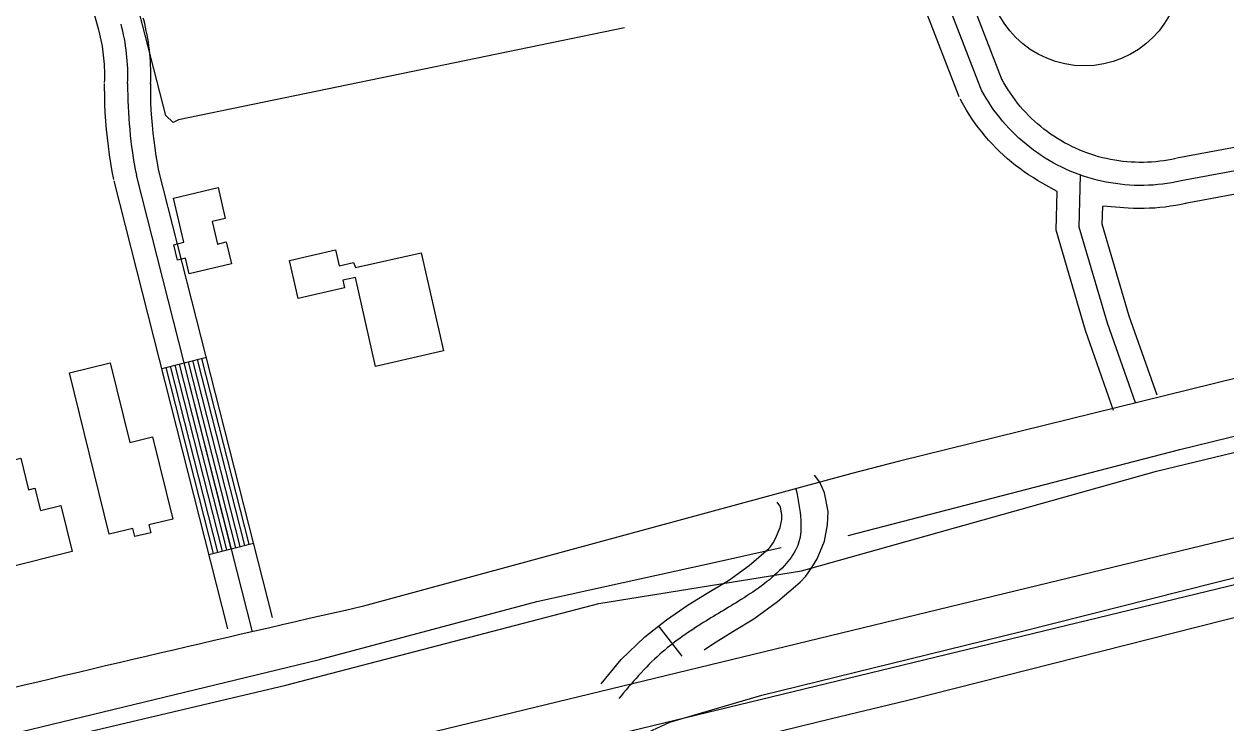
# Model space of a CAD drawing. Extents: x 3508733 to 3546731, y 546897 to 572481.
# Drawn here: x 3516057 to 3516840, y 565949 to 566404 of the extents above; entities that cross this region are included whole.
import ezdxf

# ---------------------------------------------------------------- set-up
doc = ezdxf.new("R2010")
doc.units = 0
for name, color, linetype in [('V-BLDG-OTLN', 7, 'Continuous'), ('V-DOMW-TANK', 7, 'Continuous'), ('V-FLOD-BASE', 7, 'Continuous'), ('V-LEVE-TOET', 7, 'Continuous'), ('V-ROAD-CNTR', 7, 'Continuous'), ('V-SURV-LINE', 7, 'Continuous'), ('V-TOPO-SHOR', 7, 'Continuous')]:
    doc.layers.add(name, color=color, linetype=linetype)

msp = doc.modelspace()

# ---------------------------------------------------------------- linework, layer by layer
at = {"layer": 'V-BLDG-OTLN'}
for points in [[(3516154.02, 566290.55), (3516183.07, 566297.4), (3516187.81, 566277.3), (3516179.2, 566275.27), (3516182.67, 566260.58), (3516188.44, 566261.94), (3516191.8, 566247.72), (3516164.17, 566241.2), (3516161.77, 566251.39), (3516156.56, 566250.16), (3516154.2, 566260.17), (3516160.81, 566261.74)], [(3516315.41, 566254.93), (3516329.94, 566190.94), (3516285.64, 566180.91), (3516272.53, 566238.88), (3516264.31, 566237.01), (3516265.44, 566232.01), (3516235.21, 566225.17), (3516229.6, 566249.96), (3516259.67, 566256.76), (3516262.02, 566246.37), (3516271.35, 566248.49), (3516272.62, 566245.25)], [(3516112.05, 566071.49), (3516086.28, 566176.7), (3516112.9, 566183.22), (3516125.59, 566131.4), (3516140.43, 566135.03), (3516153.57, 566081.39), (3516137.96, 566077.56), (3516139.2, 566072.5), (3516128.81, 566069.95), (3516127.48, 566075.27)], [(3516088.14, 566060.34), (3516044.96, 566049.48), (3516033.08, 566096.65), (3516040.07, 566098.41), (3516035.58, 566116.25), (3516054.53, 566121.02), (3516059.68, 566100.56), (3516063.85, 566101.6), (3516067.53, 566086.95), (3516080.61, 566090.24)]]:
    msp.add_lwpolyline(points, close=True, dxfattribs=at)
at = {"layer": 'V-DOMW-TANK'}
msp.add_circle((3516747.3, 566439.68), 63.03, dxfattribs=at)
at = {"layer": 'V-FLOD-BASE'}
msp.add_lwpolyline([(3515879.79, 565807.27), (3516153.29, 565871.3), (3516306.79, 565909.3), (3516327.41, 565908.83), (3516347.47, 565902.47), (3516361.63, 565898.43), (3516377.52, 565900.88), (3516406.32, 565909.88), (3516429.84, 565917.08), (3516437.48, 565920.07), (3516449.2, 565930.15), (3516463.26, 565942.6), (3516477.36, 565949.16), (3516537.33, 565966.59), (3516706.12, 566008.22), (3516916.67, 566061.27)], dxfattribs=at)
at = {"layer": 'V-LEVE-TOET'}
for points in [[(3516562.98, 566047.77), (3516794.19, 566112.64), (3517072.14, 566179.71), (3517361.86, 566253.94), (3517541.18, 566302.05), (3517635.06, 566318.51)], [(3516581.77, 565951.15), (3516631.37, 565963.21), (3516821.71, 566011.38), (3517095.46, 566080.64)], [(3514850.78, 565476.6), (3514903.37, 565510.72), (3515017.59, 565594.69), (3515041.66, 565614.29), (3515064.01, 565624.45), (3515103.44, 565637.65), (3515402.39, 565746.14), (3515714.94, 565848.8), (3515765.58, 565860.89), (3516060.61, 565933.97), (3516227.27, 565973.28), (3516431.01, 566026.36), (3516562.98, 566047.77)], [(3516480.99, 565924.09), (3516497.43, 565930.66), (3516581.77, 565951.15)]]:
    msp.add_lwpolyline(points, dxfattribs=at)
at = {"layer": 'V-ROAD-CNTR'}
for p, q in [((3516146.38, 566179.47), (3516175.45, 566186.86)), ((3516177.16, 566058.33), (3516206.24, 566065.71)), ((3516469.88, 566011.66), (3516485.24, 565991.99))]:
    msp.add_line(p, q, dxfattribs=at)
for points in [[(3516665.79, 566356.57), (3516612.17, 566495.22), (3516566.92, 566736.36)], [(3516679.78, 566361.98), (3516626.66, 566499.34), (3516582.83, 566732.92)], [(3516693.77, 566367.39), (3516641.14, 566503.46), (3516597.57, 566735.69)], [(3516105.43, 566399.98), (3516019.25, 566713.41)], [(3517596.16, 566447.62), (3516810.3, 566301.72)], [(3517584.82, 566430.26), (3516813.04, 566286.97)], [(3517328.05, 566413.1), (3516807.56, 566316.46)], [(3516139.18, 566364.68), (3516139.27, 566367.1), (3516139.3, 566369.64), (3516139.29, 566372.09), (3516139.26, 566374.59), (3516139.16, 566377.14), (3516139.02, 566379.59), (3516138.85, 566382.08), (3516138.62, 566384.62), (3516138.35, 566387.1), (3516138.04, 566389.6), (3516137.69, 566392.03), (3516137.3, 566394.49), (3516136.85, 566397.02), (3516136.36, 566399.47), (3516135.84, 566401.88), (3516135.28, 566404.32), (3516134.67, 566406.74), (3516134.39, 566407.79)], [(3516109.2, 566365.76), (3516109.28, 566367.83), (3516109.3, 566369.76), (3516109.3, 566371.79), (3516109.26, 566373.79), (3516109.19, 566375.72), (3516109.08, 566377.73), (3516108.94, 566379.72), (3516108.77, 566381.65), (3516108.55, 566383.61), (3516108.31, 566385.59), (3516108.02, 566387.58), (3516107.71, 566389.54), (3516107.37, 566391.45), (3516106.99, 566393.38), (3516106.56, 566395.35), (3516106.12, 566397.28), (3516105.63, 566399.22), (3516105.39, 566400.11)], [(3517695.33, 566375.71), (3517616.81, 566355.45), (3517263.42, 566272.86), (3516894.63, 566185.19), (3516626.97, 566119.22), (3516595.92, 566111.13)], [(3516115.12, 566302.58), (3516114.1, 566307.93), (3516113.18, 566313.39), (3516112.38, 566318.79), (3516111.62, 566324.28), (3516110.99, 566329.8), (3516110.47, 566335.23), (3516109.99, 566340.73), (3516109.65, 566346.29), (3516109.4, 566351.77), (3516109.25, 566357.32), (3516109.2, 566362.75), (3516109.19, 566365.19)], [(3516144.59, 566308.2), (3516143.63, 566313.21), (3516142.82, 566318.08), (3516142.07, 566323.06), (3516141.39, 566328.03), (3516140.82, 566332.95), (3516140.34, 566337.95), (3516139.91, 566342.94), (3516139.61, 566347.88), (3516139.39, 566352.86), (3516139.25, 566357.88), (3516139.2, 566362.92), (3516139.19, 566365.24)], [(3516807.16, 566316.38), (3516804.35, 566315.78), (3516801.72, 566315.29), (3516799.07, 566314.87), (3516796.42, 566314.51), (3516793.75, 566314.22), (3516791.09, 566314.01), (3516788.41, 566313.86), (3516785.73, 566313.79), (3516783.05, 566313.78), (3516780.38, 566313.84), (3516777.7, 566313.98), (3516775.03, 566314.18), (3516772.37, 566314.45), (3516769.71, 566314.79), (3516767.07, 566315.2), (3516764.43, 566315.68), (3516761.81, 566316.23), (3516759.2, 566316.84), (3516756.61, 566317.53), (3516754.04, 566318.28), (3516751.49, 566319.1), (3516748.97, 566319.98), (3516746.46, 566320.93), (3516743.99, 566321.94), (3516741.53, 566323.02), (3516739.11, 566324.17), (3516736.72, 566325.37), (3516734.36, 566326.64), (3516732.03, 566327.96), (3516729.74, 566329.35), (3516727.49, 566330.8), (3516725.28, 566332.3), (3516723.1, 566333.87), (3516720.97, 566335.49), (3516718.88, 566337.16), (3516716.83, 566338.89), (3516714.83, 566340.67), (3516712.88, 566342.5), (3516710.97, 566344.38), (3516709.12, 566346.31), (3516707.31, 566348.29), (3516705.56, 566350.32), (3516703.86, 566352.39), (3516702.22, 566354.5), (3516700.63, 566356.66), (3516699.1, 566358.86), (3516697.62, 566361.09), (3516696.21, 566363.36), (3516694.85, 566365.67), (3516693.53, 566368.07), (3516693.05, 566368.99)], [(3516810.3, 566301.72), (3516807.3, 566301.07), (3516804.28, 566300.51), (3516801.25, 566300.02), (3516798.21, 566299.62), (3516795.16, 566299.29), (3516792.1, 566299.04), (3516789.03, 566298.87), (3516785.97, 566298.79), (3516782.9, 566298.78), (3516779.83, 566298.85), (3516776.76, 566299), (3516773.7, 566299.23), (3516770.65, 566299.55), (3516767.61, 566299.94), (3516764.57, 566300.41), (3516761.56, 566300.96), (3516758.55, 566301.59), (3516755.56, 566302.29), (3516752.6, 566303.07), (3516749.65, 566303.93), (3516746.73, 566304.87), (3516743.83, 566305.88), (3516740.96, 566306.97), (3516738.12, 566308.14), (3516735.31, 566309.37), (3516732.54, 566310.68), (3516729.8, 566312.06), (3516727.09, 566313.51), (3516724.43, 566315.03), (3516721.8, 566316.62), (3516719.22, 566318.28), (3516716.68, 566320.01), (3516714.19, 566321.8), (3516711.74, 566323.65), (3516709.35, 566325.57), (3516707, 566327.55), (3516704.71, 566329.59), (3516702.47, 566331.69), (3516700.29, 566333.85), (3516698.16, 566336.06), (3516696.1, 566338.33), (3516694.09, 566340.65), (3516692.14, 566343.03), (3516690.26, 566345.45), (3516688.44, 566347.92), (3516686.68, 566350.44), (3516684.99, 566353), (3516683.37, 566355.6), (3516681.82, 566358.25), (3516680.33, 566360.94), (3516679.78, 566361.98)], [(3516729.53, 566294.84), (3516716.82, 566302.11), (3516713.86, 566303.9), (3516710.95, 566305.77), (3516708.09, 566307.71), (3516705.28, 566309.73), (3516702.52, 566311.82), (3516699.82, 566313.99), (3516697.18, 566316.22), (3516694.59, 566318.52), (3516692.07, 566320.89), (3516689.61, 566323.32), (3516687.21, 566325.81), (3516684.88, 566328.37), (3516682.62, 566330.99), (3516680.42, 566333.66), (3516678.3, 566336.4), (3516676.25, 566339.18), (3516674.27, 566342.02), (3516672.36, 566344.91), (3516670.53, 566347.84), (3516668.78, 566350.83), (3516667.14, 566353.81), (3516666.52, 566354.97)], [(3516205.43, 566008), (3516129.85, 566305.39)], [(3516218.56, 566017.26), (3516144.39, 566309.09)], [(3516780.51, 566157.07), (3516762.28, 566208.97), (3516743.91, 566271.58), (3516744.83, 566305.53)], [(3516189.48, 566009.87), (3516115.31, 566301.7)], [(3516766.35, 566152.1), (3516748, 566204.37), (3516728.85, 566269.62), (3516729.53, 566294.84)], [(3516813.44, 566287.05), (3516810.25, 566286.37), (3516806.85, 566285.73), (3516803.43, 566285.18), (3516800, 566284.72), (3516796.56, 566284.35), (3516793.11, 566284.07), (3516789.66, 566283.89), (3516786.2, 566283.79), (3516782.74, 566283.78), (3516779.28, 566283.86), (3516775.83, 566284.03), (3516759.29, 566285.28)], [(3516794.66, 566162.04), (3516776.56, 566213.57), (3516758.97, 566273.53), (3516759.29, 566285.28)], [(3516197.52, 566063.5), (3516166.73, 566184.65)], [(3516200.43, 566064.24), (3516169.64, 566185.39)], [(3516203.33, 566064.98), (3516172.54, 566186.13)], [(3516180.07, 566059.06), (3516149.28, 566180.21)], [(3516182.98, 566059.8), (3516152.19, 566180.95)], [(3516185.89, 566060.54), (3516155.1, 566181.69)], [(3516188.79, 566061.28), (3516158.01, 566182.43)], [(3516191.7, 566062.02), (3516160.91, 566183.17)], [(3516194.61, 566062.76), (3516163.82, 566183.91)], [(3516595.92, 566111.13), (3516277.82, 566024.61)], [(3516499.65, 565996.19), (3516505.67, 566000.31), (3516518.44, 566008.15), (3516532.06, 566016.48), (3516547.48, 566027.65), (3516562.31, 566040.27), (3516565.99, 566044.14), (3516569.9, 566049.76), (3516573.17, 566055.48), (3516577.97, 566067.04), (3516580.08, 566077.55), (3516580.39, 566086.43), (3516578.14, 566098.47), (3516574.93, 566105.41), (3516571.5, 566110.08)], [(3516432.52, 565974.04), (3516445.68, 565989.83), (3516461, 566004.72), (3516475.04, 566015.69), (3516489.33, 566025.48), (3516502.77, 566033.73), (3516515.42, 566041.47), (3516528.93, 566051.25), (3516541.66, 566062.09), (3516542.67, 566063.15), (3516544.53, 566065.82), (3516546.19, 566068.72), (3516549.13, 566075.83), (3516550.19, 566081.06), (3516550.3, 566084.18), (3516549.35, 566089.26), (3516548.97, 566090.07), (3516547.32, 566092.32)]]:
    msp.add_lwpolyline(points, dxfattribs=at)
for centre, radius, start, end in [((3515995.85, 566370.57), 128.45, 357.61343, 15.06435), ((3516425.31, 566363.51), 301.12, 179.67482, 191.12837), ((3521340.99, 543798.98), 22795.05, 102.833413, 104.293246)]:
    msp.add_arc(centre, radius, start, end, dxfattribs=at)
msp.add_spline([(3516559.41, 566101.2), (3516559.68, 566062.1), (3516551.99, 566051.18), (3516523.74, 566028.97), (3516497.5, 566012.89), (3516470.87, 565993.4), (3516444.04, 565964.43)], degree=3, dxfattribs=at)
at = {"layer": 'V-SURV-LINE'}
for points in [[(3515700.29, 565791.89), (3518577.86, 566489.66)], [(3518584.91, 566460.5), (3515707.35, 565762.73)]]:
    msp.add_lwpolyline(points, dxfattribs=at)
at = {"layer": 'V-TOPO-SHOR'}
for points in [[(3516447.83, 566401.49), (3516157.42, 566341.53), (3516153.9, 566339.74), (3516149.16, 566344.42), (3516075.69, 566630.05), (3515980.54, 566999.71), (3515908.11, 567307.12), (3515848.97, 567548.84)], [(3516593.37, 566070.73), (3516809.47, 566126.83), (3517091.54, 566195.7), (3517469.01, 566289.31), (3517609.18, 566321.39)], [(3514863.52, 565495.68), (3515050.87, 565627.1), (3515067.93, 565634.87), (3515279.2, 565710.99), (3515615.83, 565829.13), (3515828.37, 565889.94), (3516048.04, 565941.34), (3516248.26, 565989.69), (3516390.75, 566027.67), (3516503.24, 566052.51), (3516549.77, 566062.8)]]:
    msp.add_lwpolyline(points, dxfattribs=at)

doc.saveas('drawing.dxf')
